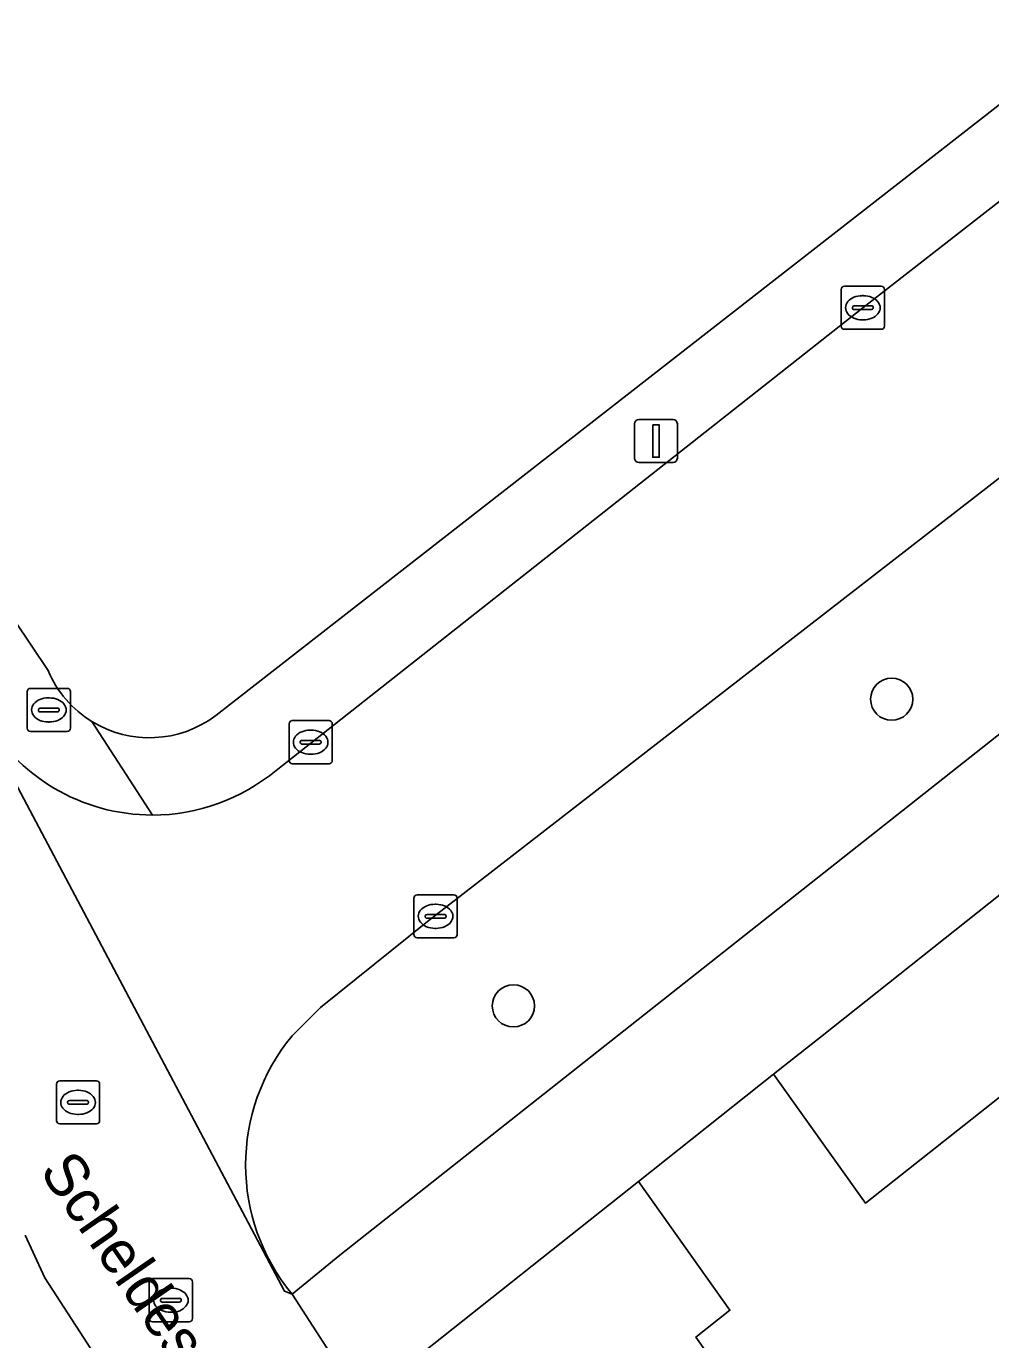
# Model space of a CAD drawing. Extents: x 157320 to 158835, y 386650 to 388491.
# Drawn here: x 157686.49 to 157708.85, y 387492.95 to 387523.42 of the extents above; entities that cross this region are included whole.
import ezdxf

# ---------------------------------------------------------------- set-up
doc = ezdxf.new("R2010")
doc.units = 0
for name, color, linetype in [('IMGEO_Boom', 7, 'Continuous'), ('IMGEO_Brandkraan', 7, 'Continuous'), ('IMGEO_Erf', 7, 'Continuous'), ('IMGEO_Groenvoorziening', 7, 'Continuous'), ('IMGEO_Hek', 7, 'Continuous'), ('IMGEO_Kolk', 7, 'Continuous'), ('IMGEO_Lichtmast', 7, 'Continuous'), ('IMGEO_Loofbos', 7, 'Continuous'), ('IMGEO_Openbare_ruimte_label', 7, 'Continuous'), ('IMGEO_Rijbaan_lokaal_open', 7, 'Continuous'), ('IMGEO_Rioolput', 7, 'Continuous'), ('IMGEO_Voetpad_open', 7, 'Continuous')]:
    doc.layers.add(name, color=color, linetype=linetype)

msp = doc.modelspace()

# ---------------------------------------------------------------- linework, layer by layer
at = {"layer": 'IMGEO_Boom'}
for centre in [(157706.552, 387507.806), (157697.782, 387500.692)]:
    msp.add_circle(centre, 0.489, dxfattribs=at)
at = {"layer": 'IMGEO_Brandkraan'}
for p, q in [((157686.511, 387507.131), (157686.511, 387507.983)), ((157686.586, 387508.057), (157687.438, 387508.057)), ((157687.512, 387507.983), (157687.512, 387507.131)), ((157686.77, 387507.551), (157686.77, 387507.563)), ((157686.813, 387507.6), (157687.211, 387507.6)), ((157686.999, 387507.837), (157687.024, 387507.837)), ((157687.254, 387507.563), (157687.254, 387507.551)), ((157687.208, 387507.514), (157686.81, 387507.514)), ((157687.022, 387507.277), (157686.997, 387507.277)), ((157687.438, 387507.057), (157686.586, 387507.057))]:
    msp.add_line(p, q, dxfattribs=at)
for points in [[(157686.511, 387507.131), (157686.511, 387507.983)], [(157686.586, 387508.057), (157687.438, 387508.057)], [(157687.512, 387507.983), (157687.512, 387507.131)], [(157687.438, 387507.057), (157686.586, 387507.057)]]:
    msp.add_lwpolyline(points, dxfattribs=at)
for centre, radius, start, end in [((157686.588, 387507.981), 0.0765, 91.552, 178.448), ((157686.588, 387507.981), 0.0765, 91.552, 178.448), ((157687.436, 387507.981), 0.0765, 1.552, 88.448), ((157687.436, 387507.981), 0.0765, 1.552, 88.448), ((157686.81, 387507.56), 0.0403, 85.8775, 175.7526), ((157687.215, 387507.562), 0.0386, 1.7309, 96.639), ((157686.807, 387507.55), 0.0366, 178.938, 274.7102), ((157687.211, 387507.557), 0.043, 264.8664, 352.4533), ((157686.588, 387507.133), 0.0765, 181.552, 268.448), ((157686.588, 387507.133), 0.0765, 181.552, 268.448), ((157687.436, 387507.133), 0.0765, 271.552, 358.448), ((157687.436, 387507.133), 0.0765, 271.552, 358.448)]:
    msp.add_arc(centre, radius, start, end, dxfattribs=at)
for centre, major_axis, ratio, start_param, end_param in [((157686.998, 387507.557), (-0.387, 0.002), 0.722429, 4.712389, 7.853982), ((157687.023, 387507.557), (-0.39, 0.002), 0.717154, 1.570796, 4.712389)]:
    msp.add_ellipse(centre, major_axis=major_axis, ratio=ratio, start_param=start_param, end_param=end_param, dxfattribs=at)
at = {"layer": 'IMGEO_Erf'}
for points in [[(157690.881, 387507.425), (157732.95, 387540.251), (157738.302, 387544.44), (157735.524, 387547.98), (157736.932, 387549.084), (157734.401, 387552.311), (157732.211, 387555.104)], [(157677.271, 387522.958), (157686.994, 387508.47)], [(157708.019, 387457.727), (157703.737, 387455.18), (157702.073, 387457.797), (157706.459, 387460.405), (157701.376, 387469.131), (157700.285, 387471.004), (157700.083, 387470.872), (157690.402, 387485.56), (157691.938, 387486.629), (157686.922, 387494.383), (157686.466, 387495.373)]]:
    msp.add_lwpolyline(points, dxfattribs=at)
for centre, radius, start, end in [((157689.348, 387509.464), 2.555, 202.9026, 238.4037), ((157689.345, 387509.462), 2.551, 238.4306, 307.0315)]:
    msp.add_arc(centre, radius, start, end, dxfattribs=at)
at = {"layer": 'IMGEO_Groenvoorziening'}
msp.add_lwpolyline([(157692.652, 387494.004), (157693.756, 387494.91), (157700.195, 387500), (157735.667, 387528.041), (157733.522, 387530.749), (157733.507, 387530.768), (157733.177, 387531.195), (157732.871, 387531.591), (157723.417, 387524.199), (157709.632, 387513.39), (157695.79, 387502.646), (157693.312, 387500.653), (157692.653, 387500)], dxfattribs=at)
for points in [[(157703.815, 387499.11), (157705.942, 387496.116), (157710.855, 387500), (157728.932, 387514.29), (157729.559, 387514.786), (157740.803, 387523.675), (157738.866, 387526.111), (157738.441, 387526.62), (157704.936, 387500)], [(157700.679, 387496.618), (157702.8, 387493.633), (157702.014, 387493.011), (157709.801, 387482.053), (157734.647, 387500), (157738.504, 387502.786), (157728.932, 387514.29), (157710.855, 387500), (157705.942, 387496.116), (157703.815, 387499.11)]]:
    msp.add_lwpolyline(points, close=True, dxfattribs=at)
msp.add_arc((157696.28, 387497.001), 4.706, 140.4191, 219.5618, dxfattribs=at)
at = {"layer": 'IMGEO_Hek'}
for points in [[(157728.932, 387514.29), (157710.855, 387500), (157705.942, 387496.116), (157703.815, 387499.11)], [(157738.504, 387502.786), (157734.647, 387500), (157709.801, 387482.053), (157702.014, 387493.011), (157702.8, 387493.633), (157700.679, 387496.618)]]:
    msp.add_lwpolyline(points, dxfattribs=at)
at = {"layer": 'IMGEO_Kolk'}
for p, q in [((157705.382, 387516.461), (157705.382, 387517.313)), ((157705.457, 387517.387), (157706.309, 387517.387)), ((157706.383, 387517.313), (157706.383, 387516.461)), ((157705.87, 387517.167), (157705.895, 387517.167)), ((157705.641, 387516.881), (157705.641, 387516.893)), ((157706.079, 387516.844), (157705.681, 387516.844)), ((157705.684, 387516.93), (157706.082, 387516.93)), ((157706.125, 387516.893), (157706.125, 387516.881)), ((157705.893, 387516.607), (157705.868, 387516.607)), ((157706.309, 387516.387), (157705.457, 387516.387)), ((157692.656, 387507.309), (157693.508, 387507.309)), ((157692.581, 387506.383), (157692.581, 387507.235)), ((157693.069, 387507.089), (157693.094, 387507.089)), ((157693.582, 387507.235), (157693.582, 387506.383)), ((157692.84, 387506.803), (157692.84, 387506.815)), ((157693.278, 387506.766), (157692.88, 387506.766)), ((157692.883, 387506.852), (157693.281, 387506.852)), ((157693.324, 387506.815), (157693.324, 387506.803)), ((157693.092, 387506.529), (157693.067, 387506.529)), ((157693.508, 387506.309), (157692.656, 387506.309)), ((157695.477, 387502.344), (157695.477, 387503.196)), ((157695.552, 387503.27), (157696.404, 387503.27)), ((157695.965, 387503.05), (157695.99, 387503.05)), ((157696.478, 387503.196), (157696.478, 387502.344)), ((157695.736, 387502.764), (157695.736, 387502.776)), ((157696.174, 387502.727), (157695.776, 387502.727)), ((157695.779, 387502.813), (157696.177, 387502.813)), ((157696.22, 387502.776), (157696.22, 387502.764)), ((157695.988, 387502.49), (157695.963, 387502.49)), ((157696.404, 387502.27), (157695.552, 387502.27)), ((157689.34, 387493.439), (157689.34, 387494.291)), ((157689.415, 387494.365), (157690.267, 387494.365)), ((157690.341, 387494.291), (157690.341, 387493.439)), ((157689.599, 387493.859), (157689.599, 387493.871)), ((157689.642, 387493.908), (157690.04, 387493.908)), ((157689.828, 387494.145), (157689.853, 387494.145)), ((157690.083, 387493.871), (157690.083, 387493.859)), ((157690.037, 387493.822), (157689.639, 387493.822)), ((157689.851, 387493.585), (157689.826, 387493.585)), ((157690.267, 387493.365), (157689.415, 387493.365))]:
    msp.add_line(p, q, dxfattribs=at)
for points in [[(157705.382, 387516.461), (157705.382, 387517.313)], [(157705.457, 387517.387), (157706.309, 387517.387)], [(157706.383, 387517.313), (157706.383, 387516.461)], [(157706.309, 387516.387), (157705.457, 387516.387)], [(157692.656, 387507.309), (157693.508, 387507.309)], [(157692.581, 387506.383), (157692.581, 387507.235)], [(157693.582, 387507.235), (157693.582, 387506.383)], [(157693.508, 387506.309), (157692.656, 387506.309)], [(157695.477, 387502.344), (157695.477, 387503.196)], [(157695.552, 387503.27), (157696.404, 387503.27)], [(157696.478, 387503.196), (157696.478, 387502.344)], [(157696.404, 387502.27), (157695.552, 387502.27)], [(157689.34, 387493.439), (157689.34, 387494.291)], [(157689.415, 387494.365), (157690.267, 387494.365)], [(157690.341, 387494.291), (157690.341, 387493.439)], [(157690.267, 387493.365), (157689.415, 387493.365)]]:
    msp.add_lwpolyline(points, dxfattribs=at)
for centre, radius, start, end in [((157705.459, 387517.311), 0.0765, 91.552, 178.448), ((157705.459, 387517.311), 0.0765, 91.552, 178.448), ((157706.307, 387517.311), 0.0765, 1.552, 88.448), ((157706.307, 387517.311), 0.0765, 1.552, 88.448), ((157705.681, 387516.89), 0.0403, 85.8775, 175.7526), ((157705.678, 387516.88), 0.0366, 178.938, 274.7102), ((157706.082, 387516.887), 0.043, 264.8664, 352.4533), ((157706.086, 387516.892), 0.0386, 1.7309, 96.639), ((157705.459, 387516.463), 0.0765, 181.552, 268.448), ((157705.459, 387516.463), 0.0765, 181.552, 268.448), ((157706.307, 387516.463), 0.0765, 271.552, 358.448), ((157706.307, 387516.463), 0.0765, 271.552, 358.448), ((157692.658, 387507.233), 0.0765, 91.552, 178.448), ((157692.658, 387507.233), 0.0765, 91.552, 178.448), ((157693.506, 387507.233), 0.0765, 1.552, 88.448), ((157693.506, 387507.233), 0.0765, 1.552, 88.448), ((157692.88, 387506.812), 0.0403, 85.8775, 175.7526), ((157692.877, 387506.802), 0.0366, 178.938, 274.7102), ((157693.281, 387506.809), 0.043, 264.8664, 352.4533), ((157693.285, 387506.814), 0.0386, 1.7309, 96.639), ((157692.658, 387506.385), 0.0765, 181.552, 268.448), ((157692.658, 387506.385), 0.0765, 181.552, 268.448), ((157693.506, 387506.385), 0.0765, 271.552, 358.448), ((157693.506, 387506.385), 0.0765, 271.552, 358.448), ((157695.554, 387503.194), 0.0765, 91.552, 178.448), ((157695.554, 387503.194), 0.0765, 91.552, 178.448), ((157696.402, 387503.194), 0.0765, 1.552, 88.448), ((157696.402, 387503.194), 0.0765, 1.552, 88.448), ((157695.776, 387502.773), 0.0403, 85.8775, 175.7526), ((157695.773, 387502.763), 0.0366, 178.938, 274.7102), ((157696.177, 387502.77), 0.043, 264.8664, 352.4533), ((157696.181, 387502.775), 0.0386, 1.7309, 96.639), ((157695.554, 387502.346), 0.0765, 181.552, 268.448), ((157695.554, 387502.346), 0.0765, 181.552, 268.448), ((157696.402, 387502.346), 0.0765, 271.552, 358.448), ((157696.402, 387502.346), 0.0765, 271.552, 358.448), ((157689.417, 387494.289), 0.0765, 91.552, 178.448), ((157689.417, 387494.289), 0.0765, 91.552, 178.448), ((157690.265, 387494.289), 0.0765, 1.552, 88.448), ((157690.265, 387494.289), 0.0765, 1.552, 88.448), ((157689.639, 387493.868), 0.0403, 85.8775, 175.7526), ((157689.636, 387493.858), 0.0366, 178.938, 274.7102), ((157690.04, 387493.865), 0.043, 264.8664, 352.4533), ((157690.044, 387493.87), 0.0386, 1.7309, 96.639), ((157689.417, 387493.441), 0.0765, 181.552, 268.448), ((157689.417, 387493.441), 0.0765, 181.552, 268.448), ((157690.265, 387493.441), 0.0765, 271.552, 358.448), ((157690.265, 387493.441), 0.0765, 271.552, 358.448)]:
    msp.add_arc(centre, radius, start, end, dxfattribs=at)
for centre, major_axis, ratio, start_param, end_param in [((157705.869, 387516.887), (-0.387, 0.002), 0.722429, 4.712389, 7.853982), ((157705.894, 387516.887), (-0.39, 0.002), 0.717154, 1.570796, 4.712389), ((157693.068, 387506.809), (-0.387, 0.002), 0.722429, 4.712389, 7.853982), ((157693.093, 387506.809), (-0.39, 0.002), 0.717154, 1.570796, 4.712389), ((157695.964, 387502.77), (-0.387, 0.002), 0.722429, 4.712389, 7.853982), ((157695.989, 387502.77), (-0.39, 0.002), 0.717154, 1.570796, 4.712389), ((157689.827, 387493.865), (-0.387, 0.002), 0.722429, 4.712389, 7.853982), ((157689.852, 387493.865), (-0.39, 0.002), 0.717154, 1.570796, 4.712389)]:
    msp.add_ellipse(centre, major_axis=major_axis, ratio=ratio, start_param=start_param, end_param=end_param, dxfattribs=at)
at = {"layer": 'IMGEO_Lichtmast'}
for p, q in [((157700.692, 387514.295), (157701.482, 387514.295)), ((157701.482, 387514.295), (157700.692, 387514.295)), ((157700.592, 387513.395), (157700.592, 387514.195)), ((157700.592, 387514.195), (157700.592, 387513.395)), ((157701.582, 387514.195), (157701.582, 387513.395)), ((157701.582, 387513.395), (157701.582, 387514.195)), ((157701.482, 387513.295), (157700.692, 387513.295)), ((157700.692, 387513.295), (157701.482, 387513.295))]:
    msp.add_line(p, q, dxfattribs=at)
msp.add_lwpolyline([(157701.012, 387514.17), (157701.162, 387514.17), (157701.162, 387513.42), (157701.012, 387513.42), (157701.012, 387514.17)], dxfattribs=at)
for centre, start, end in [((157700.692, 387514.195), 90, 180), ((157700.692, 387514.195), 90, 180), ((157701.482, 387514.195), 0, 90), ((157701.482, 387514.195), 360, 90), ((157700.692, 387513.395), 180, 270), ((157700.692, 387513.395), 180, 270), ((157701.482, 387513.395), 270, 0), ((157701.482, 387513.395), 270, 0)]:
    msp.add_arc(centre, 0.1, start, end, dxfattribs=at)
at = {"layer": 'IMGEO_Loofbos'}
msp.add_lwpolyline([(157756.975, 387498.511), (157759.323, 387500.378), (157750.512, 387511.46), (157747.526, 387509.303), (157739.152, 387503.254), (157738.504, 387502.786), (157734.647, 387500), (157709.801, 387482.053), (157702.014, 387493.011), (157702.8, 387493.633), (157700.679, 387496.618), (157695.265, 387492.316), (157696.367, 387490.699)], dxfattribs=at)
at = {"layer": 'IMGEO_Rijbaan_lokaal_open'}
for points in [[(157753.272, 387553.05), (157752.394, 387553.414), (157752.186, 387553.14), (157750.654, 387551.925), (157748.929, 387550.558), (157736.667, 387540.966), (157734.138, 387538.975), (157729.283, 387535.274), (157720.481, 387528.275), (157705.883, 387516.885), (157692.28, 387506.153)], [(157692.653, 387500), (157693.312, 387500.653), (157695.79, 387502.646), (157709.632, 387513.39), (157723.417, 387524.199)], [(157685.485, 387507.447), (157685.451, 387507.338), (157692.475, 387494.071), (157692.652, 387494.004)], [(157686.466, 387495.373), (157686.922, 387494.383), (157691.938, 387486.629), (157700.742, 387473.254), (157701.611, 387471.872), (157701.935, 387471.356), (157704.419, 387472.864), (157705.588, 387473.956), (157704.407, 387475.776), (157694.258, 387491.516), (157692.652, 387494.004), (157692.475, 387494.071), (157685.451, 387507.338)]]:
    msp.add_lwpolyline(points, dxfattribs=at)
for centre, radius, start, end in [((157689.415, 387509.598), 4.48, 208.6908, 270.0055), ((157689.413, 387509.606), 4.488, 270.0245, 309.7007), ((157696.28, 387497.001), 4.706, 140.4191, 219.5618)]:
    msp.add_arc(centre, radius, start, end, dxfattribs=at)
at = {"layer": 'IMGEO_Rioolput'}
for p, q in [((157687.188, 387498.028), (157687.188, 387498.88)), ((157687.263, 387498.954), (157688.115, 387498.954)), ((157687.676, 387498.734), (157687.701, 387498.734)), ((157688.189, 387498.88), (157688.189, 387498.028)), ((157687.447, 387498.448), (157687.447, 387498.46)), ((157687.49, 387498.497), (157687.888, 387498.497)), ((157687.931, 387498.46), (157687.931, 387498.448)), ((157687.885, 387498.411), (157687.487, 387498.411)), ((157687.699, 387498.174), (157687.674, 387498.174)), ((157688.115, 387497.954), (157687.263, 387497.954))]:
    msp.add_line(p, q, dxfattribs=at)
for points in [[(157687.188, 387498.028), (157687.188, 387498.88)], [(157687.263, 387498.954), (157688.115, 387498.954)], [(157688.189, 387498.88), (157688.189, 387498.028)], [(157688.115, 387497.954), (157687.263, 387497.954)]]:
    msp.add_lwpolyline(points, dxfattribs=at)
for centre, radius, start, end in [((157687.265, 387498.878), 0.0765, 91.552, 178.448), ((157687.265, 387498.878), 0.0765, 91.552, 178.448), ((157688.113, 387498.878), 0.0765, 1.552, 88.448), ((157688.113, 387498.878), 0.0765, 1.552, 88.448), ((157687.487, 387498.457), 0.0403, 85.8775, 175.7526), ((157687.484, 387498.447), 0.0366, 178.938, 274.7102), ((157687.888, 387498.454), 0.043, 264.8664, 352.4533), ((157687.892, 387498.459), 0.0386, 1.7309, 96.639), ((157687.265, 387498.03), 0.0765, 181.552, 268.448), ((157687.265, 387498.03), 0.0765, 181.552, 268.448), ((157688.113, 387498.03), 0.0765, 271.552, 358.448), ((157688.113, 387498.03), 0.0765, 271.552, 358.448)]:
    msp.add_arc(centre, radius, start, end, dxfattribs=at)
for centre, major_axis, ratio, start_param, end_param in [((157687.675, 387498.454), (-0.387, 0.002), 0.722429, 4.712389, 7.853982), ((157687.7, 387498.454), (-0.39, 0.002), 0.717154, 1.570796, 4.712389)]:
    msp.add_ellipse(centre, major_axis=major_axis, ratio=ratio, start_param=start_param, end_param=end_param, dxfattribs=at)
at = {"layer": 'IMGEO_Voetpad_open'}
for points in [[(157761.544, 387555.262), (157762.004, 387553.788), (157761.12, 387553.441), (157763.733, 387550.236), (157753.086, 387541.793), (157751.53, 387540.559), (157740.906, 387532.135), (157738.803, 387534.802), (157738.741, 387534.883), (157733.507, 387530.768), (157733.522, 387530.749), (157735.667, 387528.041), (157700.195, 387500), (157693.756, 387494.91), (157692.652, 387494.004), (157694.258, 387491.516), (157695.265, 387492.316), (157700.679, 387496.618), (157703.815, 387499.11), (157704.936, 387500), (157738.441, 387526.62), (157738.866, 387526.111), (157742.039, 387528.565), (157792.348, 387568.39)], [(157729.283, 387535.274), (157728.98, 387535.671), (157733.835, 387539.372), (157734.138, 387538.975), (157736.667, 387540.966), (157748.929, 387550.558), (157750.654, 387551.925), (157749.611, 387553.306), (157745.607, 387550.181), (157740.117, 387545.861), (157738.302, 387544.44), (157732.95, 387540.251), (157690.881, 387507.425)], [(157692.28, 387506.153), (157705.883, 387516.885), (157720.481, 387528.275), (157729.283, 387535.274)], [(157686.994, 387508.47), (157677.271, 387522.958)], [(157688.009, 387507.288), (157689.415, 387505.118)], [(157689.415, 387505.118), (157688.009, 387507.288)]]:
    msp.add_lwpolyline(points, dxfattribs=at)
for centre, radius, start, end in [((157689.348, 387509.464), 2.555, 202.9026, 238.4037), ((157689.415, 387509.598), 4.48, 208.6908, 270.0055), ((157689.345, 387509.462), 2.551, 238.4306, 307.0315), ((157689.413, 387509.606), 4.488, 270.0245, 309.7007)]:
    msp.add_arc(centre, radius, start, end, dxfattribs=at)

# ---------------------------------------------------------------- texts
at = {"layer": 'IMGEO_Openbare_ruimte_label'}
msp.add_text('Scheldestraat', height=1, rotation=304.7386, dxfattribs=at).set_placement((157686.774, 387496.858))

doc.saveas('drawing.dxf')
